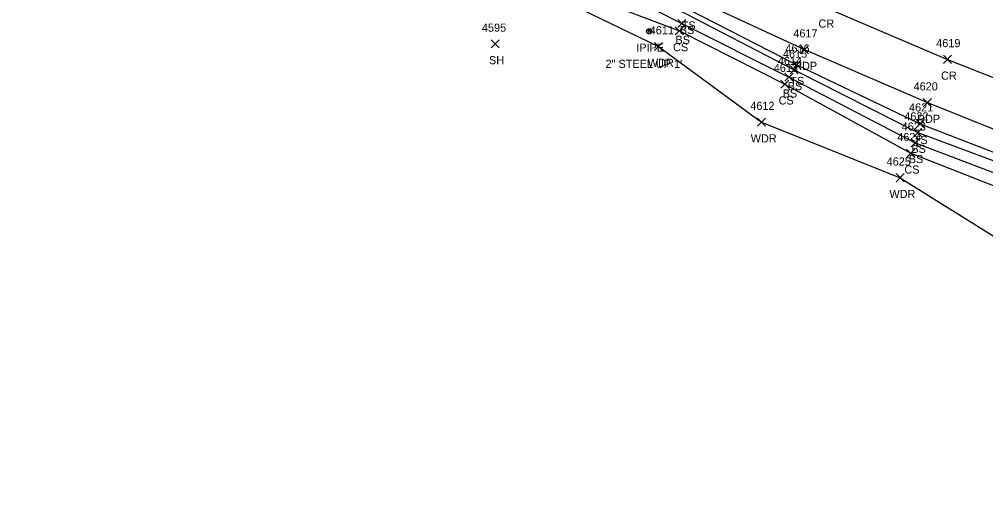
# Model space of a CAD drawing. Extents: x 1611797 to 1633212, y 298978 to 305475.
# Drawn here: x 1619568.2 to 1619805.9, y 301192.8 to 301313.3 of the extents above; entities that cross this region are included whole.
import ezdxf

# ---------------------------------------------------------------- set-up
doc = ezdxf.new("R2010")
doc.units = 0
for name, color, linetype in [('L_A', 7, 'Continuous'), ('L_I', 7, 'Continuous'), ('L_TIC', 7, 'Continuous'), ('LAWA', 7, 'Continuous'), ('LELB', 7, 'Continuous'), ('M_A', 7, 'Continuous'), ('M_C', 7, 'Continuous'), ('MPIP', 7, 'Continuous'), ('P_A', 7, 'Continuous'), ('P_I', 7, 'Continuous'), ('P_TIC', 7, 'Continuous'), ('PET', 7, 'Continuous'), ('PRC', 7, 'Continuous')]:
    doc.layers.add(name, color=color, linetype=linetype)

msp = doc.modelspace()

# ---------------------------------------------------------------- linework, layer by layer
at = {"layer": 'L_TIC'}
for points in [[(1619730.18, 301311.27), (1619732.18, 301313.27)], [(1619732.18, 301311.27), (1619730.18, 301313.27)], [(1619729.59, 301309.45), (1619731.59, 301311.45)], [(1619731.59, 301309.45), (1619729.59, 301311.45)], [(1619684.27, 301306.25), (1619686.27, 301308.25)], [(1619686.27, 301306.25), (1619684.27, 301308.25)], [(1619724.46, 301305.6), (1619726.46, 301307.6)], [(1619726.46, 301305.6), (1619724.46, 301307.6)], [(1619758.48, 301301.13), (1619760.48, 301303.13)], [(1619760.48, 301301.13), (1619758.48, 301303.13)], [(1619757.81, 301299.85), (1619759.81, 301301.85)], [(1619759.81, 301299.85), (1619757.81, 301301.85)], [(1619755.56, 301296.34), (1619757.56, 301298.34)], [(1619757.56, 301296.34), (1619755.56, 301298.34)], [(1619756.56, 301298.07), (1619758.56, 301300.07)], [(1619758.56, 301298.07), (1619756.56, 301300.07)], [(1619749.78, 301287.01), (1619751.78, 301289.01)], [(1619751.78, 301287.01), (1619749.78, 301289.01)], [(1619788.83, 301286.62), (1619790.83, 301288.62)], [(1619790.83, 301286.62), (1619788.83, 301288.62)], [(1619788.23, 301284.42), (1619790.23, 301286.42)], [(1619790.23, 301284.42), (1619788.23, 301286.42)], [(1619787.59, 301281.92), (1619789.59, 301283.92)], [(1619789.59, 301281.92), (1619787.59, 301283.92)], [(1619786.5, 301279.33), (1619788.5, 301281.33)], [(1619788.5, 301279.33), (1619786.5, 301281.33)], [(1619783.9, 301273.32), (1619785.9, 301275.32)], [(1619785.9, 301273.32), (1619783.9, 301275.32)]]:
    msp.add_lwpolyline(points, dxfattribs=at)
at = {"layer": 'LAWA'}
msp.add_lwpolyline([(1619507.86, 301398.95), (1619518.08, 301400.79), (1619556.65, 301387.52), (1619583.35, 301368.71), (1619617.87, 301352.68), (1619658.72, 301335.08), (1619694.86, 301321.5), (1619725.46, 301306.6), (1619750.78, 301288.01), (1619784.9, 301274.32), (1619812.4, 301257.15), (1619844.1, 301250.77), (1619874.95, 301250.41), (1619914.22, 301239.23), (1619945.35, 301230.93), (1619986.13, 301221.13), (1620021.48, 301214.73), (1620067.45, 301208.49), (1620101.58, 301197.67), (1620125.21, 301192.85)], dxfattribs=at)
at = {"layer": 'LELB'}
for points in [[(1619350.31, 301489.81), (1619380.89, 301476.99), (1619406.21, 301465.78), (1619425.96, 301458.32), (1619457.01, 301443.93), (1619488.18, 301429.04), (1619515.79, 301415.84), (1619523.25, 301412.34), (1619557.22, 301396.43), (1619595.64, 301379.74), (1619625.49, 301366.11), (1619664.9, 301348.53), (1619700.1, 301332.19), (1619732.76, 301315.82), (1619759.48, 301302.13), (1619789.83, 301287.62), (1619820.2, 301275.83), (1619850.42, 301266.87), (1619878.56, 301257.32), (1619912.05, 301251.69), (1619947.78, 301244.54), (1619986.64, 301235.92)], [(1619515.86, 301413.84), (1619522.39, 301411.67), (1619557.04, 301395.57), (1619595.01, 301378.34), (1619625.28, 301365.19), (1619664.7, 301347.42), (1619699.56, 301331.11), (1619732.26, 301314.67), (1619758.81, 301300.85), (1619789.23, 301285.42), (1619819.18, 301274.31), (1619849.56, 301265.07), (1619878.74, 301254.24), (1619911.39, 301248.67), (1619947.63, 301242.31), (1619986.12, 301232.79)], [(1619514.13, 301412.04), (1619521.16, 301409.66), (1619556.07, 301393.79), (1619593.93, 301376.98), (1619624.81, 301363.73), (1619664.19, 301346.3), (1619698.66, 301328.84), (1619731.18, 301312.27), (1619757.56, 301299.07), (1619788.59, 301282.92), (1619818.22, 301271.64), (1619848.03, 301261.72), (1619876.44, 301251.78), (1619910.7, 301243.48), (1619946.63, 301234.74), (1619971.5, 301227.31), (1619985.16, 301225.14), (1620021.48, 301214.73)], [(1619685.12, 301328.75), (1619696.06, 301323.61), (1619730.59, 301310.45), (1619756.56, 301297.34), (1619787.5, 301280.33), (1619817.39, 301268.62), (1619845.61, 301256.67), (1619874.95, 301250.41)]]:
    msp.add_lwpolyline(points, dxfattribs=at)
at = {"layer": 'MPIP'}
msp.add_lwpolyline([(1619723.49, 301310.35), (1619723.16, 301310.68), (1619722.82, 301310.35), (1619723.16, 301310.02)], close=True, dxfattribs=at)
msp.add_circle((1619723.16, 301310.35), 0.667, dxfattribs=at)
at = {"layer": 'P_TIC'}
for points in [[(1619760.36, 301304.85), (1619762.36, 301306.85)], [(1619762.36, 301304.85), (1619760.36, 301306.85)], [(1619795.53, 301302.45), (1619797.53, 301304.45)], [(1619797.53, 301302.45), (1619795.53, 301304.45)], [(1619790.6, 301291.8), (1619792.6, 301293.8)], [(1619792.6, 301291.8), (1619790.6, 301293.8)]]:
    msp.add_lwpolyline(points, dxfattribs=at)
at = {"layer": 'PET'}
msp.add_lwpolyline([(1619558.04, 301399.85), (1619596.27, 301382.3), (1619626.79, 301368.76), (1619665.72, 301350.73), (1619700.87, 301334.15), (1619733.81, 301318.69), (1619761.36, 301305.85), (1619791.6, 301292.8), (1619823.48, 301280.05), (1619851.63, 301270.31), (1619880.36, 301262.32), (1619912.48, 301254.3), (1619949.02, 301246.88), (1619987.97, 301240.43)], dxfattribs=at)
at = {"layer": 'PRC'}
msp.add_lwpolyline([(1619561.88, 301411.99), (1619599.81, 301394.69), (1619632.15, 301379.47), (1619669.86, 301361.78), (1619706.8, 301344.47), (1619738.62, 301329.48), (1619766.38, 301316.26), (1619796.53, 301303.45), (1619827.59, 301291.15), (1619854.63, 301281.96), (1619882.39, 301274.22), (1619915.66, 301266.28), (1619950.93, 301259.45), (1619990.95, 301252.78)], dxfattribs=at)

# ---------------------------------------------------------------- texts
at = {"layer": 'L_A'}
for s, p in [('TS', (1619731.17, 301310.82)), ('BS', (1619730.7, 301309.67)), ('CS', (1619729.03, 301305.45)), ('BS', (1619729.62, 301307.27)), ('SH', (1619683.76, 301302.25)), ('WDR', (1619722.82, 301301.6)), ('TS', (1619757.89, 301297.13)), ('BS', (1619756, 301294.07)), ('BS', (1619757.25, 301295.85)), ('CS', (1619755, 301292.34)), ('WDR', (1619748.14, 301283.01)), ('TS', (1619788.24, 301282.62)), ('BS', (1619787.67, 301280.42)), ('BS', (1619787.03, 301277.92)), ('CS', (1619785.95, 301275.33)), ('WDR', (1619782.26, 301269.32))]:
    msp.add_text(s, height=2, dxfattribs=at).set_placement(p)
at = {"layer": 'L_I'}
for s, p in [('4595', (1619682.01, 301310.25)), ('4611', (1619723.29, 301309.6)), ('4615', (1619756.07, 301303.85)), ('4616', (1619756.68, 301305.13)), ('4614', (1619754.82, 301302.07)), ('4613', (1619753.82, 301300.34)), ('4612', (1619748.04, 301291.01)), ('4621', (1619787.09, 301290.62)), ('4622', (1619785.92, 301288.42)), ('4623', (1619785.29, 301285.92)), ('4624', (1619784.2, 301283.33)), ('4625', (1619781.59, 301277.32))]:
    msp.add_text(s, height=2, dxfattribs=at).set_placement(p)
at = {"layer": 'M_A'}
msp.add_text('IPIPE', height=2, dxfattribs=at).set_placement((1619719.99, 301305.35))
at = {"layer": 'M_C'}
msp.add_text('2" STEEL UP 1\'', height=2, dxfattribs=at).set_placement((1619712.43, 301301.35))
at = {"layer": 'P_A'}
for s, p in [('CR', (1619764.81, 301311.26)), ('RDP', (1619758.84, 301300.85)), ('CR', (1619794.96, 301298.45)), ('RDP', (1619789.09, 301287.8))]:
    msp.add_text(s, height=2, dxfattribs=at).set_placement(p)
at = {"layer": 'P_I'}
for s, p in [('4617', (1619758.62, 301308.85)), ('4619', (1619793.78, 301306.45)), ('4620', (1619788.21, 301295.8))]:
    msp.add_text(s, height=2, dxfattribs=at).set_placement(p)

doc.saveas('drawing.dxf')
